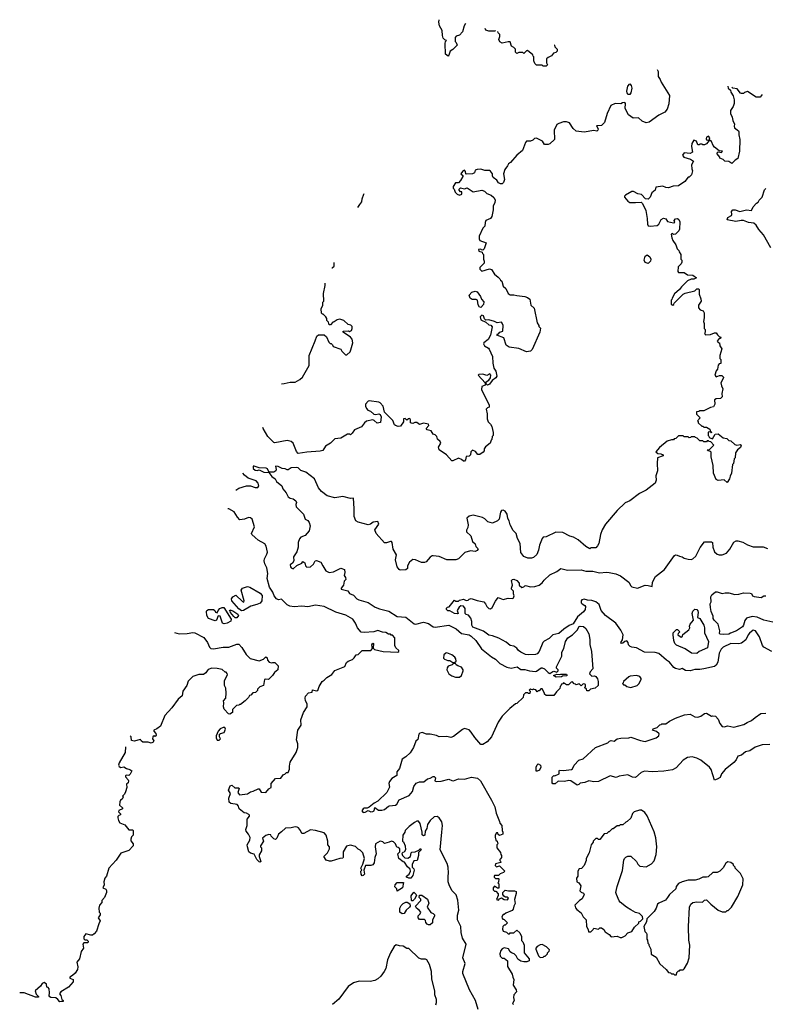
# Model space of a CAD drawing. Extents: x 2210602 to 2357277, y 510288 to 673808.
# Tile 380 of 464: x 2275704 to 2283369, y 663687 to 673808. Entities that reach past the tile are written whole.
import ezdxf

# ---------------------------------------------------------------- set-up
doc = ezdxf.new("R2010")
doc.units = 0

msp = doc.modelspace()

# ---------------------------------------------------------------- linework, layer by layer
at = {"layer": '0CON05XD'}
for points in [[(2280288, 673768), (2280272, 673745), (2280257, 673683), (2280225, 673650), (2280192, 673638), (2280180, 673625), (2280180, 673585), (2280190, 673575), (2280200, 673545), (2280155, 673500), (2280130, 673485), (2280117, 673443), (2280107, 673433), (2280082, 673455), (2280078, 673565), (2280080, 673585), (2280090, 673595), (2280075, 673600), (2280058, 673618), (2280050, 673645), (2280047, 673697), (2280018, 673745), (2280014, 673784), (2280016, 673808)], [(2280594, 673694), (2280585, 673690), (2280525, 673690), (2280495, 673700), (2280490, 673719)], [(2281205, 673549), (2281202, 673545), (2281205, 673530), (2281230, 673505), (2281228, 673485), (2281215, 673472), (2281190, 673465), (2281170, 673435), (2281135, 673420), (2281120, 673405), (2281120, 673365), (2281130, 673345), (2281115, 673330), (2281085, 673330), (2281075, 673340), (2281015, 673340), (2280998, 673358), (2280990, 673385), (2280990, 673425), (2280982, 673432), (2280978, 673448), (2280925, 673490), (2280912, 673488), (2280885, 673460), (2280875, 673470), (2280835, 673470), (2280815, 673462), (2280800, 673475), (2280802, 673505), (2280785, 673522), (2280760, 673535), (2280745, 673580), (2280725, 673582), (2280665, 673567), (2280641, 673581), (2280628, 673605), (2280640, 673635), (2280640, 673655), (2280623, 673673), (2280620, 673688)], [(2282256, 673297), (2282267, 673275), (2282268, 673225), (2282287, 673195), (2282297, 673165), (2282385, 673028), (2282378, 672942), (2282360, 672890), (2282335, 672856), (2282275, 672828), (2282175, 672754), (2282145, 672749), (2282104, 672764), (2282065, 672800), (2282010, 672795), (2281961, 672831), (2281928, 672895), (2281932, 672945), (2281925, 672958), (2281902, 672955), (2281883, 672943), (2281825, 672948), (2281780, 672925), (2281742, 672845), (2281715, 672750), (2281685, 672720), (2281632, 672718), (2281650, 672685), (2281648, 672672), (2281637, 672663), (2281605, 672668), (2281505, 672653), (2281425, 672662), (2281395, 672690), (2281355, 672748), (2281325, 672758), (2281295, 672758), (2281245, 672742), (2281225, 672730), (2281198, 672672), (2281200, 672575), (2281155, 672532), (2281136, 672524), (2281100, 672525), (2281079, 672559), (2281015, 672590), (2280995, 672588), (2280979, 672571), (2280955, 672558), (2280915, 672558), (2280903, 672545), (2280872, 672465), (2280814, 672416), (2280750, 672340), (2280728, 672325), (2280720, 672305), (2280692, 672268), (2280678, 672225), (2280688, 672165), (2280678, 672135), (2280665, 672122), (2280645, 672120), (2280625, 672130), (2280609, 672159), (2280572, 672185), (2280564, 672204), (2280563, 672225), (2280545, 672252), (2280535, 672258), (2280485, 672258), (2280445, 672270), (2280405, 672268), (2280385, 672260), (2280380, 672235), (2280357, 672223), (2280295, 672220), (2280290, 672225), (2280287, 672247), (2280275, 672260), (2280255, 672248), (2280240, 672225), (2280258, 672208), (2280260, 672195), (2280236, 672154), (2280215, 672132), (2280185, 672130), (2280160, 672095), (2280160, 672075), (2280170, 672065), (2280180, 672035), (2280200, 672015), (2280225, 672003), (2280248, 672015), (2280248, 672038), (2280235, 672040), (2280220, 672055), (2280220, 672065), (2280235, 672080), (2280275, 672068), (2280305, 672078), (2280365, 672038), (2280456, 672056), (2280482, 672045), (2280505, 672022), (2280550, 672005), (2280579, 671979), (2280590, 671955), (2280588, 671925), (2280570, 671895), (2280572, 671855), (2280558, 671785), (2280542, 671765), (2280496, 671745), (2280488, 671725), (2280487, 671685), (2280466, 671664), (2280427, 671583), (2280426, 671555), (2280435, 671539), (2280500, 671515), (2280477, 671453), (2280465, 671440), (2280452, 671442), (2280445, 671450), (2280420, 671445), (2280425, 671430), (2280458, 671418), (2280460, 671405), (2280470, 671395), (2280470, 671345), (2280480, 671325), (2280480, 671305), (2280435, 671260), (2280433, 671243), (2280455, 671222), (2280535, 671248), (2280555, 671240), (2280585, 671192), (2280623, 671163), (2280640, 671145), (2280645, 671130), (2280660, 671120), (2280675, 671070), (2280702, 671045), (2280725, 670992), (2280745, 670980), (2280785, 670980), (2280813, 670973), (2280895, 670962), (2280925, 670952), (2280948, 670935), (2280958, 670875), (2280992, 670842), (2281023, 670693), (2281040, 670665), (2281040, 670655), (2281057, 670637), (2281052, 670595), (2280973, 670417), (2280955, 670400), (2280915, 670394), (2280835, 670429), (2280735, 670442), (2280704, 670464), (2280679, 670539), (2280610, 670565), (2280615, 670580), (2280625, 670580), (2280640, 670595), (2280670, 670605), (2280673, 670663), (2280665, 670688), (2280655, 670698), (2280613, 670693), (2280585, 670707), (2280525, 670722), (2280495, 670720), (2280482, 670732), (2280473, 670763), (2280455, 670770), (2280438, 670755), (2280444, 670724), (2280495, 670700), (2280525, 670672), (2280547, 670667), (2280562, 670652), (2280544, 670566), (2280519, 670521), (2280474, 670486), (2280470, 670475), (2280483, 670455), (2280523, 670433), (2280531, 670421), (2280564, 670345), (2280569, 670279), (2280578, 670225), (2280600, 670195), (2280610, 670145), (2280598, 670125), (2280561, 670099), (2280535, 670062), (2280512, 670052), (2280500, 670065), (2280500, 670085), (2280526, 670104), (2280542, 670128), (2280548, 670155), (2280538, 670168), (2280505, 670150), (2280465, 670163), (2280425, 670162), (2280418, 670155), (2280490, 670075), (2280488, 670052), (2280453, 670037), (2280451, 670005), (2280529, 669845), (2280530, 669825), (2280512, 669818), (2280500, 669805), (2280510, 669755), (2280510, 669705), (2280520, 669675), (2280545, 669650), (2280557, 669627), (2280570, 669565), (2280570, 669535), (2280560, 669525), (2280558, 669492), (2280550, 669485), (2280540, 669455), (2280492, 669418), (2280480, 669395), (2280480, 669375), (2280468, 669362), (2280435, 669340), (2280415, 669340), (2280390, 669370), (2280358, 669382), (2280340, 669365), (2280337, 669335), (2280325, 669322), (2280292, 669318), (2280288, 669285), (2280275, 669270), (2280265, 669270), (2280247, 669287), (2280215, 669302), (2280157, 669273), (2280145, 669272), (2280092, 669335), (2280015, 669388), (2280010, 669415), (2280032, 669455), (2280025, 669472), (2280000, 669495), (2279992, 669525), (2279975, 669542), (2279955, 669548), (2279935, 669582), (2279891, 669591), (2279884, 669605), (2279911, 669635), (2279905, 669651), (2279855, 669661), (2279815, 669647), (2279785, 669667), (2279765, 669667), (2279745, 669658), (2279731, 669661), (2279720, 669665), (2279722, 669695), (2279715, 669710), (2279700, 669705), (2279685, 669690), (2279665, 669708), (2279650, 669705), (2279650, 669675), (2279619, 669631), (2279595, 669627), (2279568, 669635), (2279557, 669645), (2279539, 669689), (2279454, 669775), (2279440, 669835), (2279409, 669869), (2279395, 669878), (2279295, 669890), (2279285, 669888), (2279260, 669855), (2279260, 669835), (2279270, 669810), (2279284, 669794), (2279310, 669785), (2279344, 669754), (2279365, 669750), (2279396, 669756), (2279410, 669750), (2279419, 669725), (2279412, 669668), (2279380, 669660), (2279349, 669689), (2279335, 669694), (2279270, 669680), (2279250, 669665), (2279218, 669622), (2279145, 669593), (2279123, 669557), (2279105, 669540), (2279097, 669547), (2279075, 669548), (2279005, 669508), (2278942, 669498), (2278900, 669455), (2278848, 669425), (2278819, 669381), (2278792, 669372), (2278655, 669362), (2278565, 669349), (2278548, 669368), (2278516, 669455), (2278495, 669471), (2278455, 669481), (2278327, 669457), (2278315, 669461), (2278254, 669523), (2278207, 669607), (2278202, 669615)], [(2282983, 673124), (2282988, 673105), (2283012, 673082), (2283013, 673063), (2283038, 673025), (2283048, 672985), (2283048, 672945), (2283038, 672915), (2283012, 672875), (2283010, 672845), (2283027, 672807), (2283033, 672773), (2283052, 672735), (2283048, 672715), (2283053, 672695), (2283092, 672665), (2283098, 672655), (2283097, 672625), (2283108, 672575), (2283102, 672455), (2283085, 672380), (2283060, 672365), (2283025, 672330), (2282995, 672350), (2282953, 672353), (2282935, 672370), (2282902, 672385), (2282902, 672395), (2282875, 672430), (2282875, 672440), (2282885, 672450), (2282917, 672443), (2282928, 672455), (2282895, 672460), (2282846, 672496), (2282831, 672515), (2282816, 672556), (2282792, 672572), (2282797, 672595), (2282785, 672612), (2282765, 672602), (2282760, 672585), (2282765, 672572), (2282790, 672565), (2282765, 672532), (2282745, 672522), (2282725, 672520), (2282715, 672530), (2282695, 672530), (2282688, 672522), (2282675, 672520), (2282660, 672560), (2282635, 672570), (2282613, 672535), (2282611, 672505), (2282620, 672445), (2282595, 672432), (2282535, 672438), (2282518, 672415), (2282530, 672395), (2282600, 672375), (2282630, 672355), (2282610, 672315), (2282612, 672275), (2282620, 672255), (2282610, 672215), (2282585, 672190), (2282575, 672190), (2282540, 672145), (2282475, 672099), (2282422, 672098), (2282375, 672080), (2282345, 672082), (2282315, 672097), (2282242, 672088), (2282238, 672055), (2282202, 672028), (2282186, 671985), (2282165, 671963), (2282136, 671966), (2282095, 672010), (2282058, 672018), (2282015, 672042), (2281995, 672042), (2281930, 672005), (2281920, 671995), (2281920, 671985), (2281954, 671944), (2281975, 671928), (2282035, 671930), (2282092, 671932), (2282105, 671920), (2282139, 671845), (2282154, 671766), (2282157, 671705), (2282165, 671690), (2282185, 671686), (2282256, 671694), (2282273, 671707), (2282298, 671755), (2282322, 671768), (2282345, 671760), (2282364, 671734), (2282425, 671720), (2282437, 671723), (2282433, 671745), (2282445, 671761), (2282465, 671766), (2282481, 671755), (2282489, 671731), (2282486, 671655), (2282481, 671639), (2282445, 671602), (2282425, 671600), (2282415, 671610), (2282400, 671605), (2282408, 671565), (2282419, 671539), (2282450, 671495), (2282463, 671453), (2282480, 671435), (2282482, 671422), (2282500, 671395), (2282500, 671345), (2282510, 671335), (2282510, 671315), (2282505, 671300), (2282473, 671267), (2282468, 671218), (2282475, 671210), (2282535, 671210), (2282567, 671187), (2282625, 671182), (2282660, 671155), (2282635, 671142), (2282605, 671142), (2282567, 671123), (2282507, 671063), (2282486, 671034), (2282435, 670990), (2282410, 670945), (2282408, 670932), (2282400, 670925), (2282400, 670885), (2282418, 670872), (2282428, 670882), (2282430, 670895), (2282523, 670987), (2282545, 670998), (2282645, 671020), (2282665, 671040), (2282685, 671040), (2282690, 671035), (2282690, 670985), (2282707, 670937), (2282708, 670915), (2282682, 670875), (2282682, 670845), (2282700, 670825), (2282730, 670815), (2282740, 670795), (2282740, 670745), (2282732, 670705), (2282740, 670685), (2282740, 670635), (2282750, 670625), (2282750, 670595), (2282742, 670582), (2282755, 670570), (2282805, 670572), (2282845, 670590), (2282865, 670590), (2282877, 670567), (2282895, 670550), (2282910, 670545), (2282908, 670532), (2282895, 670530), (2282872, 670505), (2282885, 670490), (2282898, 670488), (2282902, 670455), (2282922, 670425), (2282900, 670355), (2282900, 670325), (2282910, 670315), (2282910, 670275), (2282895, 670270), (2282883, 670257), (2282878, 670215), (2282863, 670197), (2282848, 670155), (2282865, 670138), (2282898, 670152), (2282922, 670152), (2282938, 670135), (2282938, 670125), (2282912, 670075), (2282918, 670045), (2282932, 670015), (2282921, 669965), (2282925, 669930), (2282907, 669913), (2282865, 669912), (2282845, 669900), (2282848, 669855), (2282835, 669830), (2282805, 669822), (2282735, 669788), (2282695, 669788), (2282685, 669780), (2282662, 669778), (2282662, 669752), (2282700, 669715), (2282670, 669685), (2282678, 669678), (2282680, 669665), (2282715, 669630), (2282728, 669628), (2282735, 669620), (2282765, 669620), (2282798, 669598), (2282802, 669582), (2282820, 669565), (2282815, 669560), (2282810, 669570), (2282782, 669568), (2282780, 669535), (2282788, 669528), (2282792, 669512), (2282825, 669500), (2282852, 669548), (2282885, 669550), (2282935, 669510), (2282972, 669502), (2282993, 669483), (2283015, 669478), (2283055, 669440), (2283077, 669433), (2283115, 669440), (2283120, 669435), (2283115, 669410), (2283082, 669385), (2283063, 669357), (2283060, 669305), (2283050, 669295), (2283040, 669245), (2283030, 669235), (2283022, 669148), (2283008, 669115), (2283001, 669089), (2282975, 669050), (2282945, 669078), (2282885, 669070), (2282863, 669083), (2282837, 669145), (2282832, 669225), (2282812, 669315), (2282812, 669362), (2282805, 669370), (2282780, 669375), (2282770, 669385), (2282795, 669390), (2282840, 669435), (2282808, 669468), (2282792, 669472), (2282785, 669480), (2282772, 669478), (2282765, 669470), (2282735, 669470), (2282725, 669480), (2282695, 669480), (2282668, 669508), (2282652, 669512), (2282645, 669520), (2282605, 669520), (2282598, 669512), (2282585, 669510), (2282575, 669520), (2282535, 669520), (2282525, 669530), (2282475, 669530), (2282448, 669502), (2282432, 669498), (2282425, 669490), (2282405, 669490), (2282360, 669475), (2282281, 669409), (2282242, 669365), (2282265, 669348), (2282295, 669347), (2282320, 669335), (2282320, 669325), (2282262, 669305), (2282256, 669245), (2282260, 669170), (2282242, 669118), (2282248, 669075), (2282236, 669045), (2282145, 668972), (2282075, 668938), (2281975, 668862), (2281927, 668843), (2281845, 668762), (2281726, 668624), (2281690, 668565), (2281674, 668515), (2281656, 668424), (2281645, 668400), (2281625, 668380), (2281575, 668380), (2281565, 668370), (2281524, 668394), (2281445, 668462), (2281397, 668487), (2281358, 668498), (2281287, 668537), (2281215, 668540), (2281117, 668493), (2281085, 668490), (2281074, 668476), (2281046, 668405), (2281037, 668355), (2281021, 668309), (2280985, 668280), (2280964, 668274), (2280926, 668274), (2280885, 668289), (2280855, 668330), (2280848, 668425), (2280821, 668475), (2280807, 668525), (2280778, 668558), (2280747, 668615), (2280737, 668657), (2280722, 668682), (2280716, 668725), (2280696, 668756), (2280675, 668767), (2280655, 668762), (2280646, 668744), (2280634, 668675), (2280615, 668658), (2280565, 668634), (2280515, 668647), (2280487, 668677), (2280461, 668691), (2280365, 668716), (2280325, 668705), (2280300, 668685), (2280313, 668615), (2280312, 668588), (2280298, 668562), (2280298, 668545), (2280341, 668501), (2280358, 668445), (2280385, 668420), (2280393, 668393), (2280418, 668368), (2280405, 668350), (2280385, 668342), (2280337, 668347), (2280280, 668330), (2280215, 668267), (2280186, 668254), (2280095, 668257), (2280015, 668289), (2279955, 668297), (2279945, 668297), (2279925, 668283), (2279882, 668235), (2279865, 668227), (2279835, 668227), (2279774, 668254), (2279745, 668259), (2279710, 668230), (2279690, 668195), (2279690, 668165), (2279675, 668152), (2279615, 668149), (2279604, 668155), (2279585, 668183), (2279566, 668255), (2279576, 668306), (2279542, 668365), (2279533, 668435), (2279525, 668443), (2279515, 668443), (2279475, 668430), (2279455, 668432), (2279367, 668527)], [(2281955, 673038), (2281947, 673055), (2281946, 673075), (2281956, 673125), (2281975, 673150), (2281990, 673130), (2281996, 673105), (2281986, 673055), (2281975, 673040), (2281955, 673038)], [(2283337, 673039), (2283315, 673010), (2283275, 673010), (2283185, 673070), (2283155, 673060), (2283145, 673050), (2283125, 673048), (2283115, 673052), (2283079, 673099), (2283035, 673103), (2283026, 673114)], [(2283424, 671464), (2283350, 671595), (2283301, 671651), (2283274, 671695), (2283250, 671715), (2283195, 671724), (2283145, 671744), (2283120, 671745), (2283065, 671733), (2282975, 671750), (2282985, 671776), (2283021, 671795), (2283026, 671805), (2283021, 671835), (2283036, 671854), (2283060, 671855), (2283105, 671838), (2283175, 671853), (2283225, 671848), (2283242, 671885), (2283277, 671923), (2283295, 671932), (2283306, 671954), (2283336, 671984), (2283361, 672059), (2283375, 672074)], [(2279181, 671879), (2279202, 671908), (2279220, 671935), (2279223, 671965), (2279243, 672015), (2279244, 672023)], [(2282165, 671302), (2282135, 671312), (2282123, 671335), (2282134, 671376), (2282155, 671390), (2282182, 671372), (2282192, 671345), (2282187, 671325), (2282165, 671302)], [(2278912, 671257), (2278915, 671258), (2278938, 671275), (2278938, 671305), (2278936, 671312)], [(2278396, 670065), (2278423, 670067), (2278485, 670082), (2278535, 670082), (2278585, 670108), (2278612, 670135), (2278680, 670255), (2278678, 670355), (2278743, 670507), (2278760, 670555), (2278775, 670570), (2278835, 670568), (2278858, 670548), (2278882, 670492), (2278895, 670480), (2278905, 670480), (2278920, 670465), (2278925, 670450), (2279005, 670420), (2279015, 670400), (2279052, 670362), (2279068, 670362), (2279100, 670395), (2279107, 670413), (2279127, 670485), (2279122, 670525), (2279106, 670546), (2279030, 670595), (2279030, 670605), (2279085, 670608), (2279095, 670602), (2279115, 670612), (2279122, 670635), (2279120, 670655), (2279107, 670667), (2279080, 670675), (2279037, 670717), (2278995, 670728), (2278968, 670722), (2278938, 670702), (2278922, 670698), (2278898, 670672), (2278885, 670670), (2278878, 670698), (2278860, 670715), (2278860, 670735), (2278850, 670755), (2278825, 670780), (2278815, 670780), (2278805, 670790), (2278802, 670835), (2278820, 670875), (2278820, 670905), (2278830, 670915), (2278828, 670995), (2278843, 671077), (2278843, 671098)], [(2280445, 670850), (2280432, 670852), (2280416, 670876), (2280410, 670925), (2280395, 670932), (2280355, 670933), (2280333, 670945), (2280326, 670975), (2280352, 671008), (2280387, 671017), (2280405, 671012), (2280441, 670961), (2280450, 670935), (2280475, 670907), (2280470, 670880), (2280445, 670850)], [(2277925, 668972), (2277955, 668993), (2278035, 669017), (2278075, 669017), (2278125, 668998), (2278152, 668998), (2278163, 669017), (2278157, 669045), (2278135, 669068), (2278054, 669094), (2278015, 669127), (2277999, 669145)], [(2279367, 668527), (2279354, 668565), (2279395, 668622), (2279385, 668649), (2279336, 668644), (2279309, 668621), (2279285, 668614), (2279182, 668642), (2279161, 668655), (2279141, 668701), (2279143, 668783), (2279135, 668890), (2279105, 668887), (2279025, 668906), (2278945, 668894), (2278863, 668913), (2278808, 668958), (2278775, 668997), (2278735, 669087), (2278647, 669157), (2278595, 669174), (2278565, 669201), (2278545, 669206), (2278495, 669201), (2278465, 669182), (2278455, 669182), (2278432, 669192), (2278403, 669193), (2278360, 669215), (2278332, 669218), (2278342, 669185), (2278338, 669172), (2278315, 669156), (2278275, 669157), (2278265, 669160), (2278252, 669192), (2278238, 669198), (2278165, 669200), (2278115, 669220), (2278103, 669217), (2278103, 669195), (2278125, 669177), (2278145, 669173), (2278165, 669180), (2278215, 669156), (2278265, 669152), (2278295, 669111), (2278330, 669090), (2278345, 669060), (2278398, 669018), (2278408, 668985), (2278444, 668944), (2278465, 668904), (2278485, 668891), (2278515, 668884), (2278542, 668862), (2278550, 668845), (2278543, 668825), (2278545, 668802), (2278620, 668725), (2278640, 668675), (2278665, 668660), (2278679, 668639), (2278689, 668605), (2278679, 668555), (2278640, 668505), (2278595, 668490), (2278580, 668470), (2278567, 668435), (2278566, 668385), (2278552, 668338), (2278520, 668285), (2278522, 668245), (2278509, 668221), (2278483, 668205), (2278487, 668185), (2278495, 668173), (2278516, 668164), (2278554, 668196), (2278605, 668220), (2278615, 668240), (2278636, 668226), (2278643, 668193), (2278655, 668180), (2278695, 668182), (2278725, 668212), (2278743, 668245), (2278755, 668250), (2278800, 668230), (2278821, 668195), (2278851, 668141), (2278885, 668126), (2278929, 668131), (2279005, 668171), (2279042, 668155), (2279047, 668125), (2279040, 668095), (2279053, 668075), (2279058, 668055), (2279038, 668035), (2279032, 667995), (2279010, 667965), (2279010, 667955), (2279076, 667936), (2279095, 667908), (2279134, 667894), (2279171, 667855), (2279190, 667845), (2279285, 667816), (2279359, 667769), (2279401, 667751), (2279497, 667727), (2279585, 667674), (2279675, 667665), (2279758, 667598), (2279775, 667593), (2279855, 667614), (2279905, 667602), (2279955, 667568), (2279975, 667562), (2280115, 667584), (2280189, 667545), (2280245, 667499), (2280323, 667483), (2280345, 667472), (2280393, 667425), (2280452, 667342), (2280555, 667257), (2280596, 667236), (2280641, 667191), (2280712, 667152), (2280755, 667143), (2280817, 667157), (2280855, 667129), (2280895, 667128), (2280944, 667114), (2281005, 667109), (2281018, 667112), (2281064, 667146), (2281075, 667146), (2281100, 667135), (2281135, 667098), (2281155, 667088), (2281185, 667108), (2281195, 667110), (2281225, 667100), (2281240, 667115), (2281240, 667125), (2281223, 667143), (2281222, 667155), (2281278, 667265), (2281278, 667305), (2281298, 667345), (2281314, 667415), (2281338, 667455), (2281388, 667485), (2281435, 667532), (2281455, 667569), (2281465, 667573), (2281499, 667569), (2281525, 667550), (2281554, 667495), (2281566, 667436), (2281564, 667416), (2281564, 667384), (2281581, 667315), (2281597, 667135), (2281568, 667105), (2281563, 667085), (2281585, 667061), (2281613, 667063), (2281628, 667055), (2281643, 667033), (2281652, 667005), (2281650, 666965), (2281620, 666935), (2281573, 666927), (2281555, 666910), (2281535, 666910), (2281530, 666925), (2281510, 666945), (2281520, 666955), (2281520, 666975), (2281515, 666978), (2281495, 666980), (2281475, 666960), (2281455, 666980), (2281425, 666970), (2281418, 666978), (2281402, 666982), (2281385, 667000), (2281372, 666998), (2281345, 666970), (2281325, 666970), (2281295, 666990), (2281288, 666982), (2281272, 666978), (2281268, 666962), (2281260, 666955), (2281258, 666932), (2281222, 666898), (2281195, 666860), (2281115, 666860), (2281100, 666875), (2281100, 666885), (2281075, 666930), (2281062, 666928), (2281045, 666910), (2281032, 666908), (2281025, 666900), (2281008, 666918), (2280992, 666922), (2280985, 666930), (2280975, 666920), (2280962, 666922), (2280955, 666930), (2280940, 666915), (2280950, 666905), (2280948, 666882), (2280935, 666880), (2280925, 666890), (2280902, 666888), (2280882, 666868), (2280878, 666842), (2280815, 666780), (2280800, 666775), (2280744, 666726), (2280665, 666650), (2280624, 666586), (2280554, 666436), (2280508, 666385), (2280465, 666358), (2280445, 666358), (2280381, 666431), (2280344, 666484), (2280325, 666508), (2280278, 666522), (2280255, 666512), (2280165, 666440), (2280135, 666429), (2280095, 666440), (2280017, 666437), (2279989, 666449), (2279925, 666463), (2279885, 666463), (2279840, 666480), (2279816, 666474), (2279807, 666463), (2279795, 666410), (2279775, 666390), (2279752, 666325), (2279718, 666272), (2279675, 666230), (2279634, 666205), (2279609, 666111), (2279581, 666075), (2279580, 666040), (2279531, 666009), (2279504, 665976), (2279498, 665955), (2279505, 665920), (2279479, 665865), (2279384, 665776), (2279348, 665755), (2279298, 665712), (2279275, 665702), (2279245, 665702), (2279234, 665696), (2279220, 665675), (2279235, 665660), (2279255, 665662), (2279285, 665678), (2279315, 665666), (2279333, 665667), (2279348, 665675), (2279355, 665710), (2279394, 665684), (2279425, 665682), (2279455, 665689), (2279495, 665723), (2279507, 665727), (2279566, 665734), (2279580, 665745), (2279605, 665787), (2279708, 665832), (2279741, 665875), (2279756, 665925), (2279781, 665959), (2279815, 665974), (2279858, 665975), (2279895, 666003), (2279925, 666011), (2279955, 666030), (2279965, 666030), (2279977, 666015), (2279972, 665985), (2279985, 665978), (2280035, 665979), (2280115, 666002), (2280146, 665986), (2280165, 665984), (2280215, 666006), (2280275, 666002), (2280348, 666022), (2280411, 666011), (2280442, 665985), (2280554, 665784), (2280588, 665715), (2280603, 665653), (2280637, 665567), (2280638, 665548), (2280660, 665525), (2280662, 665475), (2280672, 665455), (2280670, 665435), (2280635, 665422), (2280622, 665432), (2280618, 665448), (2280605, 665450), (2280593, 665427), (2280590, 665405), (2280600, 665375), (2280612, 665362), (2280618, 665335), (2280610, 665325), (2280610, 665295), (2280647, 665247), (2280650, 665225), (2280657, 665217), (2280658, 665195), (2280648, 665182), (2280640, 665175), (2280640, 665165), (2280648, 665158), (2280650, 665145), (2280595, 665130), (2280590, 665115), (2280605, 665100), (2280635, 665110), (2280690, 665055), (2280678, 665042), (2280642, 665028), (2280625, 665010), (2280585, 665010), (2280580, 665005), (2280580, 664995), (2280595, 664980), (2280625, 664980), (2280630, 664975), (2280627, 664943), (2280620, 664935), (2280630, 664925), (2280628, 664882), (2280615, 664880), (2280585, 664900), (2280570, 664885), (2280570, 664865), (2280585, 664850), (2280598, 664848), (2280622, 664822), (2280622, 664805), (2280604, 664764), (2280625, 664758), (2280635, 664770), (2280655, 664780), (2280683, 664763), (2280718, 664762), (2280728, 664778), (2280717, 664787), (2280698, 664788), (2280680, 664800), (2280672, 664815), (2280672, 664835), (2280695, 664860), (2280727, 664853), (2280792, 664852), (2280808, 664845), (2280808, 664825), (2280790, 664765), (2280796, 664724), (2280782, 664695), (2280777, 664663), (2280765, 664652), (2280700, 664625), (2280685, 664610), (2280675, 664610), (2280660, 664585), (2280662, 664572), (2280672, 664562), (2280685, 664560), (2280720, 664525), (2280695, 664500), (2280685, 664500), (2280672, 664488), (2280668, 664458), (2280675, 664440), (2280708, 664428), (2280725, 664410), (2280738, 664412), (2280745, 664420), (2280785, 664420), (2280815, 664450), (2280845, 664420), (2280862, 664385), (2280863, 664343), (2280875, 664330), (2280888, 664295), (2280890, 664215), (2280940, 664155), (2280940, 664135), (2280917, 664123), (2280885, 664122), (2280855, 664130), (2280825, 664150), (2280808, 664185), (2280786, 664206), (2280760, 664215), (2280747, 664227), (2280727, 664257), (2280685, 664268), (2280665, 664258), (2280649, 664241), (2280638, 664205), (2280643, 664183), (2280662, 664162), (2280685, 664160), (2280720, 664135), (2280718, 664075), (2280768, 663995), (2280772, 663965), (2280785, 663940), (2280778, 663885), (2280807, 663837), (2280810, 663815), (2280782, 663785), (2280780, 663755), (2280788, 663725), (2280770, 663695), (2280780, 663685)], [(2280418, 663635), (2280389, 663725), (2280328, 663835), (2280260, 664005), (2280258, 664025), (2280282, 664105), (2280259, 664165), (2280294, 664305), (2280256, 664366), (2280241, 664425), (2280239, 664485), (2280204, 664556), (2280206, 664604), (2280219, 664655), (2280208, 664758), (2280192, 664812), (2280145, 664858), (2280118, 664915), (2280108, 664945), (2280107, 665003), (2280113, 665035), (2280110, 665095), (2280097, 665135), (2280027, 665275), (2280044, 665455), (2280049, 665525), (2280042, 665562), (2280017, 665605), (2279995, 665617), (2279966, 665614), (2279923, 665575), (2279897, 665535), (2279889, 665495), (2279872, 665465), (2279867, 665425), (2279855, 665418), (2279842, 665428), (2279842, 665455), (2279820, 665545), (2279805, 665568), (2279785, 665568), (2279762, 665555), (2279708, 665515), (2279668, 665475), (2279662, 665455), (2279642, 665425), (2279640, 665365), (2279648, 665358), (2279668, 665315), (2279670, 665275), (2279655, 665250), (2279642, 665248), (2279632, 665238), (2279640, 665215), (2279662, 665192), (2279695, 665188), (2279720, 665205), (2279728, 665245), (2279735, 665252), (2279770, 665255), (2279808, 665272), (2279825, 665290), (2279832, 665275), (2279803, 665247), (2279804, 665215), (2279790, 665165), (2279755, 665160), (2279740, 665125), (2279738, 665098), (2279755, 665080), (2279758, 665065), (2279745, 665010), (2279725, 664982), (2279703, 664983), (2279680, 664995), (2279680, 665005), (2279708, 665025), (2279722, 665055), (2279717, 665077), (2279691, 665101), (2279658, 665148), (2279645, 665150), (2279602, 665185), (2279592, 665235), (2279610, 665255), (2279610, 665285), (2279595, 665300), (2279582, 665302), (2279567, 665337), (2279547, 665357), (2279525, 665362), (2279503, 665353), (2279455, 665340), (2279437, 665357), (2279408, 665362), (2279360, 665335), (2279358, 665305), (2279368, 665235), (2279354, 665196), (2279349, 665141), (2279335, 665122), (2279315, 665113), (2279260, 665115), (2279240, 665065), (2279248, 665025), (2279235, 665010), (2279225, 665008), (2279214, 665024), (2279212, 665055), (2279220, 665065), (2279210, 665085), (2279232, 665128), (2279247, 665185), (2279232, 665245), (2279205, 665272), (2279182, 665282), (2279155, 665308), (2279105, 665322), (2279065, 665312), (2279028, 665255), (2279030, 665195), (2279025, 665188), (2278995, 665187), (2278905, 665158), (2278887, 665157), (2278855, 665170), (2278832, 665205), (2278868, 665245), (2278890, 665285), (2278887, 665305), (2278870, 665325), (2278871, 665365), (2278854, 665424), (2278835, 665449), (2278745, 665474), (2278695, 665480), (2278625, 665443), (2278605, 665442), (2278590, 665475), (2278570, 665500), (2278555, 665509), (2278535, 665511), (2278495, 665501), (2278435, 665498), (2278395, 665460), (2278363, 665435), (2278346, 665394), (2278335, 665382), (2278315, 665388), (2278290, 665415), (2278285, 665430), (2278265, 665432), (2278235, 665422), (2278200, 665395), (2278210, 665365), (2278180, 665315), (2278180, 665305), (2278190, 665295), (2278190, 665265), (2278167, 665223), (2278167, 665205), (2278182, 665155), (2278175, 665148), (2278165, 665152), (2278143, 665175), (2278115, 665230), (2278075, 665240), (2278060, 665255), (2278047, 665307), (2278044, 665326), (2278070, 665375), (2278073, 665403), (2278057, 665437), (2278032, 665465), (2278028, 665485), (2278044, 665525), (2278041, 665589), (2278065, 665620), (2278065, 665630), (2278059, 665639), (2278035, 665652), (2278010, 665655), (2277960, 665695), (2277952, 665725), (2277941, 665741), (2277875, 665750), (2277858, 665765), (2277853, 665805), (2277872, 665855), (2277852, 665888), (2277869, 665931), (2277885, 665938), (2277915, 665913), (2277952, 665912), (2277960, 665905), (2277948, 665865), (2277952, 665852), (2277965, 665841), (2278045, 665850), (2278075, 665870), (2278105, 665877), (2278155, 665902), (2278165, 665900), (2278186, 665866), (2278235, 665863), (2278265, 665900), (2278290, 665915), (2278290, 665955), (2278332, 666008), (2278387, 666013), (2278415, 666050), (2278428, 666052), (2278445, 666070), (2278465, 666070), (2278476, 666104), (2278478, 666135), (2278483, 666175), (2278546, 666274), (2278563, 666327), (2278563, 666365), (2278550, 666405), (2278562, 666505), (2278598, 666555), (2278595, 666610), (2278623, 666685), (2278658, 666745), (2278658, 666775), (2278642, 666805), (2278638, 666835), (2278642, 666855), (2278673, 666887), (2278710, 666895), (2278715, 666920), (2278755, 666908), (2278769, 666911), (2278784, 666955), (2278814, 667006), (2278835, 667018), (2278860, 667045), (2278913, 667077), (2278945, 667118), (2279045, 667158), (2279065, 667200), (2279080, 667215), (2279125, 667232), (2279143, 667247), (2279162, 667278), (2279185, 667282), (2279225, 667322), (2279315, 667322), (2279330, 667345), (2279323, 667383), (2279335, 667398), (2279340, 667395), (2279338, 667348), (2279350, 667335), (2279442, 667312), (2279590, 667305), (2279600, 667315), (2279600, 667325), (2279572, 667352), (2279560, 667375), (2279560, 667455), (2279535, 667480), (2279522, 667482), (2279515, 667490), (2279495, 667490), (2279467, 667507), (2279435, 667512), (2279385, 667528), (2279344, 667516), (2279245, 667507), (2279215, 667513), (2279176, 667556), (2279157, 667605), (2279128, 667645), (2279056, 667686), (2278955, 667719), (2278835, 667776), (2278745, 667789), (2278665, 667773), (2278605, 667780), (2278527, 667773), (2278481, 667781), (2278455, 667792), (2278395, 667850), (2278365, 667846), (2278345, 667854), (2278319, 667885), (2278306, 667925), (2278273, 667973), (2278247, 668065), (2278254, 668115), (2278244, 668175), (2278224, 668214), (2278218, 668245), (2278220, 668265), (2278246, 668314), (2278250, 668335), (2278239, 668395), (2278225, 668419), (2278155, 668459), (2278123, 668485), (2278090, 668515), (2278088, 668528), (2278116, 668594), (2278095, 668672), (2278075, 668689), (2278055, 668690), (2278015, 668672), (2277968, 668668), (2277942, 668695), (2277909, 668749), (2277855, 668780), (2277842, 668780)], [(2283435, 667313), (2283355, 667357), (2283338, 667375), (2283310, 667465), (2283266, 667526), (2283245, 667532), (2283205, 667501), (2283191, 667485), (2283168, 667432), (2283125, 667400), (2283095, 667392), (2283015, 667395), (2282935, 667359), (2282915, 667339), (2282894, 667295), (2282879, 667205), (2282865, 667173), (2282845, 667160), (2282738, 667135), (2282695, 667128), (2282645, 667129), (2282595, 667114), (2282548, 667118), (2282515, 667138), (2282485, 667130), (2282445, 667138), (2282428, 667148), (2282385, 667203), (2282354, 667224), (2282275, 667294), (2282238, 667302), (2282125, 667305), (2282045, 667350), (2281995, 667357), (2281980, 667365), (2281963, 667383), (2281960, 667405), (2281945, 667422), (2281923, 667417), (2281905, 667398), (2281890, 667395), (2281884, 667405), (2281900, 667435), (2281906, 667485), (2281885, 667532), (2281833, 667603), (2281725, 667683), (2281681, 667735), (2281661, 667795), (2281625, 667824), (2281585, 667838), (2281540, 667840), (2281505, 667851), (2281483, 667845), (2281476, 667834), (2281476, 667815), (2281485, 667802), (2281515, 667786), (2281521, 667775), (2281518, 667745), (2281500, 667720), (2281439, 667671), (2281395, 667598), (2281351, 667579), (2281296, 667544), (2281245, 667500), (2281184, 667486), (2281145, 667447), (2281095, 667420), (2281083, 667405), (2281044, 667315), (2281025, 667289), (2281005, 667281), (2280935, 667280), (2280905, 667284), (2280856, 667306), (2280830, 667325), (2280816, 667346), (2280785, 667367), (2280745, 667376), (2280705, 667411), (2280631, 667451), (2280565, 667476), (2280525, 667482), (2280472, 667522), (2280362, 667565), (2280351, 667585), (2280351, 667621), (2280340, 667655), (2280316, 667686), (2280293, 667693), (2280283, 667703), (2280282, 667755), (2280265, 667780), (2280238, 667782), (2280221, 667769), (2280202, 667735), (2280210, 667705), (2280205, 667700), (2280173, 667703), (2280125, 667730), (2280105, 667730), (2280090, 667745), (2280092, 667758), (2280102, 667768), (2280118, 667772), (2280175, 667840), (2280185, 667830), (2280215, 667830), (2280225, 667840), (2280265, 667852), (2280295, 667838), (2280315, 667840), (2280325, 667852), (2280345, 667858), (2280405, 667837), (2280475, 667823), (2280493, 667805), (2280507, 667775), (2280526, 667756), (2280545, 667752), (2280562, 667765), (2280595, 667830), (2280623, 667867), (2280675, 667848), (2280725, 667860), (2280772, 667858), (2280780, 667865), (2280788, 667885), (2280780, 667905), (2280780, 667935), (2280760, 667955), (2280758, 667965), (2280770, 667995), (2280758, 668042), (2280770, 668055), (2280785, 668057), (2280813, 668043), (2280840, 668015), (2280840, 667995), (2280865, 667972), (2280885, 667978), (2280895, 667990), (2280905, 667992), (2280955, 667977), (2280998, 667982), (2281044, 667996), (2281075, 668020), (2281095, 668047), (2281155, 668103), (2281224, 668136), (2281265, 668167), (2281335, 668151), (2281475, 668152), (2281525, 668138), (2281595, 668138), (2281665, 668123), (2281735, 668130), (2281762, 668125), (2281832, 668112), (2281881, 668091), (2281966, 668025), (2281985, 667990), (2281998, 667978), (2282055, 667966), (2282135, 667994), (2282165, 667993), (2282205, 667980), (2282208, 668025), (2282241, 668085), (2282333, 668155), (2282435, 668301), (2282445, 668306), (2282464, 668304), (2282485, 668292), (2282515, 668288), (2282535, 668272), (2282574, 668264), (2282605, 668260), (2282624, 668266), (2282655, 668292), (2282699, 668381), (2282745, 668442), (2282815, 668440), (2282824, 668434), (2282829, 668385), (2282845, 668338), (2282875, 668313), (2282895, 668307), (2282925, 668307), (2282968, 668325), (2283004, 668366), (2283044, 668436), (2283068, 668452), (2283085, 668452), (2283136, 668436), (2283185, 668410), (2283245, 668388), (2283345, 668388), (2283392, 668372)], [(2277983, 667733), (2277955, 667752), (2277884, 667834), (2277882, 667855), (2277896, 667875), (2277925, 667891), (2277995, 667828), (2278008, 667822), (2278012, 667835), (2277979, 667945), (2277995, 667964), (2278045, 667982), (2278068, 667975), (2278175, 667912), (2278195, 667890), (2278193, 667835), (2278175, 667811), (2278141, 667795), (2278080, 667780), (2278005, 667734), (2277983, 667733)], [(2283445, 667616), (2283355, 667636), (2283285, 667666), (2283235, 667672), (2283175, 667656), (2283157, 667633), (2283145, 667583), (2283135, 667566), (2283073, 667527), (2283012, 667502), (2282995, 667492), (2282935, 667487), (2282905, 667490), (2282898, 667498), (2282900, 667525), (2282884, 667595), (2282842, 667635), (2282834, 667654), (2282832, 667675), (2282811, 667725), (2282804, 667766), (2282802, 667805), (2282812, 667825), (2282808, 667875), (2282818, 667895), (2282855, 667927), (2282875, 667928), (2282925, 667910), (2282955, 667918), (2282995, 667918), (2283055, 667899), (2283098, 667902), (2283145, 667917), (2283213, 667913), (2283225, 667908), (2283237, 667887), (2283255, 667878), (2283325, 667869), (2283355, 667884), (2283375, 667887)], [(2277805, 667598), (2277790, 667605), (2277765, 667678), (2277745, 667680), (2277728, 667635), (2277715, 667627), (2277645, 667654), (2277628, 667685), (2277624, 667724), (2277629, 667735), (2277645, 667746), (2277695, 667745), (2277711, 667735), (2277717, 667717), (2277735, 667710), (2277743, 667735), (2277762, 667755), (2277785, 667765), (2277804, 667764), (2277878, 667645), (2277876, 667625), (2277835, 667603), (2277805, 667598)], [(2277920, 667660), (2277904, 667674), (2277870, 667715), (2277868, 667728), (2277860, 667735), (2277865, 667740), (2277895, 667732), (2277946, 667696), (2277953, 667685), (2277935, 667661), (2277920, 667660)], [(2282665, 667292), (2282610, 667295), (2282545, 667342), (2282455, 667378), (2282438, 667395), (2282427, 667425), (2282420, 667485), (2282420, 667505), (2282455, 667540), (2282465, 667540), (2282490, 667515), (2282472, 667498), (2282470, 667485), (2282505, 667460), (2282518, 667472), (2282522, 667488), (2282584, 667536), (2282593, 667555), (2282590, 667575), (2282596, 667594), (2282630, 667635), (2282616, 667704), (2282625, 667728), (2282645, 667748), (2282664, 667744), (2282675, 667730), (2282679, 667715), (2282672, 667662), (2282695, 667652), (2282736, 667585), (2282743, 667555), (2282743, 667505), (2282784, 667415), (2282775, 667351), (2282690, 667315), (2282665, 667292)], [(2277296, 667509), (2277345, 667496), (2277425, 667497), (2277485, 667510), (2277506, 667506), (2277596, 667456), (2277633, 667405), (2277655, 667358), (2277670, 667345), (2277695, 667341), (2277795, 667359), (2277855, 667359), (2277935, 667388), (2277955, 667388), (2277988, 667355), (2278031, 667281), (2278073, 667243), (2278165, 667218), (2278210, 667235), (2278235, 667260), (2278247, 667247), (2278253, 667223), (2278270, 667205), (2278295, 667198), (2278305, 667202), (2278325, 667200), (2278360, 667165), (2278358, 667125), (2278322, 667098), (2278303, 667067), (2278260, 667025), (2278235, 667030), (2278220, 667025), (2278210, 666965), (2278171, 666949), (2278150, 666925), (2278148, 666912), (2278128, 666892), (2278102, 666888), (2278080, 666865), (2278065, 666860), (2278055, 666840), (2278023, 666807), (2277975, 666770), (2277962, 666768), (2277955, 666760), (2277932, 666758), (2277892, 666718), (2277890, 666685), (2277865, 666670), (2277852, 666672), (2277805, 666720), (2277800, 666745), (2277802, 666785), (2277798, 666805), (2277822, 666835), (2277828, 666885), (2277822, 666935), (2277808, 666965), (2277808, 667015), (2277840, 667075), (2277837, 667087), (2277825, 667100), (2277815, 667100), (2277785, 667130), (2277735, 667138), (2277678, 667142), (2277643, 667127), (2277630, 667115), (2277616, 667094), (2277592, 667078), (2277544, 667076), (2277485, 667058), (2277435, 667010), (2277422, 666965), (2277381, 666905), (2277373, 666857), (2277332, 666825), (2277268, 666735), (2277196, 666654), (2277152, 666545), (2277115, 666519), (2277082, 666505), (2277082, 666495), (2277105, 666470), (2277108, 666455), (2277095, 666440), (2277085, 666447), (2277072, 666435), (2277070, 666415), (2277082, 666395), (2277075, 666382), (2277055, 666372), (2277025, 666380), (2276971, 666381), (2276954, 666394), (2276945, 666410), (2276881, 666391), (2276855, 666400), (2276850, 666435), (2276840, 666447)], [(2280175, 667200), (2280190, 667215), (2280187, 667237), (2280176, 667256), (2280145, 667280), (2280095, 667298), (2280083, 667297), (2280065, 667280), (2280062, 667245), (2280070, 667235), (2280105, 667220), (2280125, 667220), (2280155, 667200), (2280175, 667200)], [(2280225, 667051), (2280245, 667068), (2280261, 667115), (2280261, 667125), (2280245, 667151), (2280208, 667165), (2280192, 667175), (2280185, 667190), (2280165, 667190), (2280150, 667175), (2280108, 667162), (2280097, 667145), (2280096, 667125), (2280115, 667083), (2280145, 667063), (2280185, 667051), (2280225, 667051)], [(2281218, 667048), (2281190, 667065), (2281225, 667082), (2281255, 667078), (2281265, 667082), (2281325, 667080), (2281330, 667075), (2281327, 667063), (2281285, 667060), (2281275, 667052), (2281218, 667048)], [(2281985, 666944), (2282050, 666965), (2282069, 666981), (2282092, 667025), (2282092, 667035), (2282077, 667055), (2282045, 667067), (2281981, 667059), (2281965, 667053), (2281910, 667005), (2281908, 666992), (2281900, 666985), (2281912, 666972), (2281925, 666970), (2281945, 666952), (2281985, 666944)], [(2283415, 666356), (2283335, 666354), (2283265, 666330), (2283209, 666292), (2283165, 666281), (2283125, 666249), (2283085, 666236), (2283069, 666201), (2283045, 666173), (2282955, 666102), (2282918, 666055), (2282903, 666017), (2282875, 666000), (2282845, 665992), (2282812, 666102), (2282796, 666126), (2282705, 666197), (2282665, 666216), (2282615, 666229), (2282567, 666225), (2282525, 666197), (2282453, 666117), (2282415, 666098), (2282325, 666084), (2282205, 666076), (2282125, 666083), (2282091, 666069), (2282035, 666017), (2282005, 666023), (2281955, 666047), (2281865, 666032), (2281835, 666018), (2281775, 666036), (2281655, 665977), (2281605, 665974), (2281555, 665983), (2281515, 665967), (2281465, 665960), (2281450, 665945), (2281435, 665940), (2281370, 665985), (2281349, 665989), (2281305, 665978), (2281238, 665982), (2281207, 665953), (2281185, 665952), (2281178, 665965), (2281178, 666022), (2281193, 666037), (2281206, 666034), (2281250, 666055), (2281248, 666085), (2281252, 666095), (2281295, 666090), (2281375, 666100), (2281385, 666108), (2281404, 666145), (2281452, 666195), (2281495, 666210), (2281622, 666325), (2281750, 666375), (2281768, 666392), (2281785, 666398), (2281815, 666392), (2281846, 666414), (2281884, 666424), (2281965, 666427), (2281985, 666433), (2282085, 666397), (2282135, 666389), (2282245, 666426), (2282274, 666445), (2282278, 666468), (2282251, 666491), (2282210, 666505), (2282215, 666520), (2282257, 666533), (2282285, 666560), (2282298, 666562), (2282305, 666570), (2282345, 666570), (2282383, 666597), (2282445, 666628), (2282538, 666662), (2282595, 666668), (2282645, 666642), (2282675, 666640), (2282705, 666650), (2282743, 666677), (2282765, 666678), (2282815, 666648), (2282825, 666652), (2282855, 666648), (2282885, 666617), (2282902, 666572), (2282925, 666544), (2282945, 666539), (2282985, 666549), (2283045, 666534), (2283148, 666562), (2283181, 666585), (2283225, 666603), (2283264, 666636), (2283324, 666675), (2283375, 666679)], [(2277755, 666402), (2277768, 666415), (2277758, 666435), (2277758, 666462), (2277768, 666472), (2277805, 666482), (2277819, 666515), (2277812, 666532), (2277795, 666532), (2277765, 666518), (2277743, 666495), (2277723, 666445), (2277722, 666425), (2277735, 666402), (2277755, 666402)], [(2276792, 666335), (2276788, 666275), (2276725, 666168), (2276721, 666145), (2276725, 666132), (2276745, 666120), (2276775, 666127), (2276801, 666111), (2276835, 666102), (2276857, 666087), (2276839, 666051), (2276825, 666040), (2276798, 666042), (2276790, 666035), (2276790, 666025), (2276820, 665995), (2276822, 665985), (2276820, 665965), (2276802, 665948), (2276807, 665917), (2276792, 665872), (2276783, 665847), (2276760, 665825), (2276768, 665815), (2276758, 665795), (2276740, 665785), (2276733, 665767), (2276730, 665735), (2276760, 665705), (2276760, 665695), (2276722, 665678), (2276720, 665665), (2276740, 665645), (2276740, 665635), (2276722, 665628), (2276712, 665618), (2276712, 665605), (2276720, 665575), (2276735, 665552), (2276785, 665532), (2276825, 665480), (2276865, 665480), (2276870, 665475), (2276870, 665425), (2276853, 665407), (2276848, 665385), (2276848, 665368), (2276870, 665335), (2276870, 665315), (2276825, 665268), (2276745, 665242), (2276695, 665168), (2276620, 665085), (2276597, 665003), (2276580, 664985), (2276568, 664945), (2276572, 664915), (2276560, 664885), (2276589, 664869), (2276598, 664855), (2276598, 664835), (2276577, 664783), (2276550, 664755), (2276548, 664732), (2276523, 664707), (2276518, 664675), (2276520, 664635), (2276532, 664622), (2276532, 664605), (2276512, 664575), (2276532, 664545), (2276517, 664515), (2276495, 664440), (2276469, 664411), (2276452, 664398), (2276435, 664398), (2276385, 664412), (2276362, 664385), (2276365, 664360), (2276375, 664350), (2276395, 664350), (2276407, 664337), (2276408, 664325), (2276405, 664320), (2276365, 664320), (2276352, 664305), (2276360, 664265), (2276335, 664230), (2276318, 664155), (2276291, 664119), (2276301, 664071), (2276297, 664045), (2276275, 664008), (2276248, 663982), (2276220, 663965), (2276220, 663955), (2276255, 663940), (2276253, 663917), (2276206, 663864), (2276128, 663815), (2276112, 663795), (2276126, 663776), (2276137, 663737), (2276150, 663725), (2276150, 663715), (2276115, 663713), (2276097, 663737), (2276075, 663752), (2276025, 663757), (2276015, 663762), (2276007, 663775), (2276012, 663805), (2276007, 663847), (2275998, 663858), (2275982, 663862), (2275980, 663895), (2275955, 663910), (2275935, 663902), (2275918, 663872), (2275864, 663826), (2275875, 663790), (2275900, 663765), (2275895, 663760), (2275865, 663760), (2275750, 663805), (2275704, 663803)], [(2281025, 666082), (2281012, 666082), (2281012, 666125), (2281022, 666148), (2281035, 666157), (2281056, 666146), (2281062, 666125), (2281048, 666095), (2281025, 666082)], [(2281895, 664372), (2281928, 664392), (2281955, 664420), (2281996, 664434), (2282025, 664478), (2282068, 664522), (2282070, 664535), (2282085, 664540), (2282110, 664565), (2282105, 664590), (2282075, 664620), (2282035, 664630), (2281985, 664658), (2281940, 664685), (2281877, 664737), (2281865, 664750), (2281838, 664815), (2281833, 664835), (2281844, 664896), (2281899, 665061), (2281913, 665167), (2281920, 665185), (2281935, 665200), (2281955, 665210), (2281985, 665208), (2282043, 665153), (2282057, 665127), (2282080, 665105), (2282145, 665100), (2282198, 665132), (2282227, 665163), (2282247, 665225), (2282253, 665305), (2282243, 665397), (2282225, 665460), (2282154, 665624), (2282129, 665659), (2282095, 665682), (2282075, 665682), (2282020, 665665), (2282003, 665647), (2281985, 665600), (2281950, 665565), (2281935, 665560), (2281905, 665530), (2281875, 665530), (2281865, 665520), (2281845, 665520), (2281832, 665512), (2281805, 665490), (2281795, 665490), (2281765, 665460), (2281755, 665460), (2281738, 665442), (2281712, 665438), (2281668, 665382), (2281655, 665380), (2281645, 665390), (2281625, 665390), (2281600, 665365), (2281598, 665352), (2281580, 665325), (2281558, 665245), (2281528, 665185), (2281528, 665165), (2281508, 665115), (2281478, 665082), (2281455, 665080), (2281440, 665055), (2281440, 665005), (2281428, 664985), (2281430, 664945), (2281450, 664935), (2281472, 664905), (2281463, 664853), (2281475, 664840), (2281499, 664829), (2281507, 664815), (2281485, 664770), (2281460, 664755), (2281412, 664705), (2281418, 664678), (2281431, 664661), (2281476, 664626), (2281497, 664587), (2281528, 664555), (2281532, 664485), (2281547, 664457), (2281552, 664432), (2281575, 664430), (2281600, 664455), (2281605, 664470), (2281655, 664460), (2281668, 664472), (2281685, 664472), (2281708, 664455), (2281721, 664431), (2281763, 664403), (2281785, 664380), (2281845, 664388), (2281875, 664373), (2281895, 664372)], [(2282455, 663990), (2282460, 664015), (2282475, 664030), (2282488, 664032), (2282495, 664040), (2282525, 664040), (2282535, 664050), (2282569, 664111), (2282586, 664164), (2282592, 664295), (2282584, 664345), (2282578, 664485), (2282590, 664685), (2282602, 664715), (2282625, 664732), (2282665, 664740), (2282722, 664738), (2282745, 664758), (2282765, 664760), (2282808, 664715), (2282884, 664654), (2282925, 664638), (2282962, 664638), (2282975, 664650), (2282988, 664652), (2283020, 664685), (2283087, 664795), (2283137, 664915), (2283142, 664975), (2283115, 665030), (2283060, 665085), (2283060, 665095), (2283040, 665115), (2283040, 665125), (2283013, 665143), (2282985, 665152), (2282964, 665136), (2282935, 665090), (2282900, 665055), (2282875, 665042), (2282828, 665042), (2282782, 664998), (2282765, 664992), (2282725, 664992), (2282685, 664972), (2282646, 664964), (2282575, 664962), (2282514, 664946), (2282475, 664928), (2282453, 664897), (2282450, 664875), (2282384, 664816), (2282362, 664785), (2282343, 664757), (2282273, 664727), (2282260, 664715), (2282248, 664675), (2282225, 664640), (2282150, 664565), (2282147, 664533), (2282120, 664485), (2282130, 664435), (2282147, 664417), (2282150, 664405), (2282150, 664355), (2282157, 664347), (2282160, 664315), (2282170, 664305), (2282170, 664295), (2282192, 664255), (2282195, 664202), (2282245, 664170), (2282285, 664102), (2282348, 664045), (2282372, 664012), (2282395, 664010), (2282405, 664000), (2282425, 664000), (2282435, 663990), (2282455, 663990)], [(2279585, 664850), (2279580, 664875), (2279560, 664895), (2279562, 664915), (2279585, 664938), (2279648, 664938), (2279640, 664885), (2279585, 664850)], [(2279735, 664750), (2279730, 664755), (2279727, 664803), (2279755, 664840), (2279780, 664815), (2279782, 664805), (2279763, 664767), (2279745, 664752), (2279735, 664750)], [(2279905, 664502), (2279891, 664511), (2279878, 664528), (2279877, 664547), (2279865, 664560), (2279815, 664560), (2279800, 664575), (2279800, 664595), (2279822, 664615), (2279828, 664635), (2279812, 664655), (2279782, 664675), (2279773, 664695), (2279828, 664755), (2279827, 664767), (2279812, 664785), (2279813, 664807), (2279837, 664807), (2279895, 664768), (2279909, 664725), (2279892, 664685), (2279932, 664632), (2279955, 664621), (2279969, 664605), (2279968, 664592), (2279948, 664555), (2279948, 664525), (2279925, 664503), (2279905, 664502)], [(2279635, 664618), (2279610, 664635), (2279612, 664675), (2279627, 664703), (2279647, 664723), (2279675, 664738), (2279687, 664737), (2279715, 664720), (2279717, 664695), (2279712, 664685), (2279678, 664655), (2279655, 664620), (2279635, 664618)], [(2279980, 663680), (2279990, 663705), (2279988, 663735), (2279970, 663785), (2279970, 663825), (2279942, 663945), (2279938, 664025), (2279918, 664095), (2279890, 664145), (2279875, 664152), (2279835, 664152), (2279808, 664162), (2279705, 664262), (2279685, 664262), (2279645, 664286), (2279607, 664287), (2279575, 664298), (2279555, 664282), (2279514, 664215), (2279486, 664144), (2279467, 664055), (2279452, 664025), (2279418, 663975), (2279385, 663948), (2279355, 663932), (2279305, 663920), (2279195, 663923), (2279135, 663906), (2279080, 663870), (2278985, 663740), (2278918, 663685)], [(2281055, 664168), (2281085, 664170), (2281095, 664180), (2281105, 664180), (2281130, 664205), (2281130, 664215), (2281148, 664232), (2281150, 664245), (2281119, 664279), (2281075, 664302), (2281053, 664297), (2281025, 664280), (2281010, 664265), (2281010, 664255), (2281038, 664185), (2281055, 664168)]]:
    msp.add_lwpolyline(points, dxfattribs=at)

doc.saveas('drawing.dxf')
